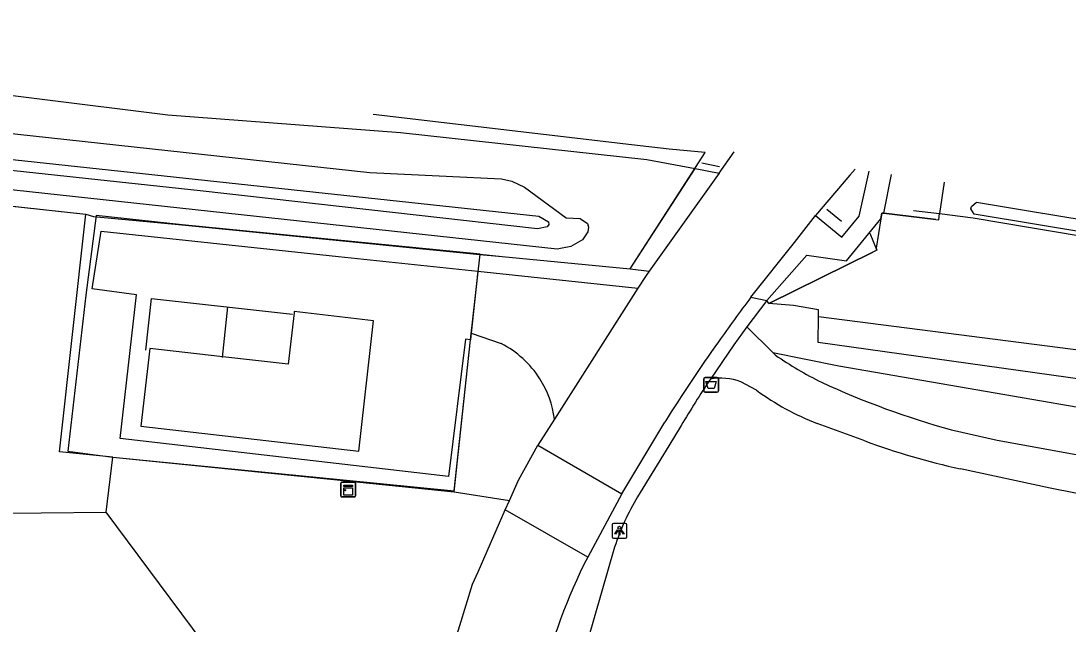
# Model space of a CAD drawing. Extents: x 163010 to 163853, y 382793 to 383982.
# Drawn here: x 163214.8 to 163285.5, y 383933.1 to 383973.8 of the extents above; entities that cross this region are included whole.
import ezdxf

# ---------------------------------------------------------------- set-up
doc = ezdxf.new("R2010")
doc.units = 0
for name, color, linetype in [('IMGEO_Afvalbak', 7, 'Continuous'), ('IMGEO_Berm_groen', 7, 'Continuous'), ('IMGEO_Geluidsscherm', 7, 'Continuous'), ('IMGEO_Grasland_overig', 7, 'Continuous'), ('IMGEO_Groenvoorziening', 7, 'Continuous'), ('IMGEO_Hek', 7, 'Continuous'), ('IMGEO_Kast', 7, 'Continuous'), ('IMGEO_Lichtpunt', 7, 'Continuous'), ('IMGEO_Loofbos', 7, 'Continuous'), ('IMGEO_Pand', 7, 'Continuous'), ('IMGEO_Rijbaan_lokaal_onverhard', 7, 'Continuous'), ('IMGEO_Rijbaan_lokaal_open', 7, 'Continuous'), ('IMGEO_Spoorbaan_halfverhard', 7, 'Continuous'), ('IMGEO_Voetpad_open', 7, 'Continuous'), ('IMGEO_Waterloop', 7, 'Continuous')]:
    doc.layers.add(name, color=color, linetype=linetype)

msp = doc.modelspace()

# ---------------------------------------------------------------- linework, layer by layer
at = {"layer": 'IMGEO_Afvalbak'}
for p, q in [((163260.901, 383948.798), (163260.901, 383949.598)), ((163260.901, 383949.598), (163260.901, 383948.798)), ((163261.001, 383949.698), (163261.791, 383949.698)), ((163261.791, 383949.698), (163261.001, 383949.698)), ((163261.891, 383949.598), (163261.891, 383948.798)), ((163261.891, 383948.798), (163261.891, 383949.598)), ((163261.791, 383948.698), (163261.001, 383948.698)), ((163261.001, 383948.698), (163261.791, 383948.698))]:
    msp.add_line(p, q, dxfattribs=at)
msp.add_lwpolyline([(163261.044, 383949.412), (163261.748, 383949.412), (163261.599, 383948.942), (163261.193, 383948.942), (163261.044, 383949.412)], dxfattribs=at)
for centre, start, end in [((163261.001, 383949.598), 90, 180), ((163261.001, 383949.598), 90, 180), ((163261.791, 383949.598), 0, 90), ((163261.791, 383949.598), 360, 90), ((163261.001, 383948.798), 180, 270), ((163261.001, 383948.798), 180, 270), ((163261.791, 383948.798), 270, 0), ((163261.791, 383948.798), 270, 0)]:
    msp.add_arc(centre, 0.1, start, end, dxfattribs=at)
at = {"layer": 'IMGEO_Berm_groen'}
for points in [[(163255.926, 383957.02), (163260.314, 383963.789)], [(163272.859, 383960.389), (163272.528, 383958.425), (163272.583, 383958.286), (163272.307, 383958.144), (163265.296, 383954.691)], [(163255.926, 383957.02), (163257.211, 383956.86)], [(163265.296, 383954.691), (163265.148, 383954.882)]]:
    msp.add_lwpolyline(points, dxfattribs=at)
at = {"layer": 'IMGEO_Geluidsscherm'}
for points in [[(163275.048, 383960.954), (163276.821, 383960.757), (163279.076, 383960.469), (163282.959, 383959.812)], [(163282.959, 383959.812), (163287.924, 383958.98), (163297.777, 383957.6), (163302.823, 383957.113), (163307.778, 383956.779), (163312.723, 383956.192), (163317.684, 383955.521), (163322.668, 383954.795), (163327.61, 383954.197), (163332.572, 383953.371), (163340.905, 383951.83), (163350.764, 383950.384), (163360.756, 383949.412), (163366.207, 383948.651), (163380.512, 383946.44)]]:
    msp.add_lwpolyline(points, dxfattribs=at)
at = {"layer": 'IMGEO_Grasland_overig'}
for points in [[(163211.055, 383966.506), (163238.349, 383963.528), (163247.239, 383963.089), (163247.95, 383962.934), (163248.79, 383962.539), (163251.604, 383960.476), (163252.556, 383960.429), (163253.048, 383960.094), (163253.128, 383959.844), (163253.078, 383959.515), (163252.721, 383958.985), (163251.916, 383958.536), (163250.999, 383958.35), (163174.552, 383966.643)], [(163219.179, 383960.709), (163219.694, 383960.561), (163225.689, 383959.983), (163245.78, 383957.997), (163247.299, 383957.847), (163255.926, 383957.02)], [(163245.161, 383952.244), (163244.807, 383952.287), (163243.675, 383943.011), (163221.498, 383945.571), (163222.612, 383955.263), (163219.62, 383955.679), (163220.21, 383959.569), (163236.252, 383957.868), (163245.659, 383956.87)], [(163244.057, 383941.982), (163245.161, 383952.244)], [(163221.018, 383944.314), (163235.698, 383942.825), (163244.057, 383941.982)]]:
    msp.add_lwpolyline(points, dxfattribs=at)
at = {"layer": 'IMGEO_Groenvoorziening'}
for points in [[(163268.647, 383953.819), (163268.655, 383954.25), (163266.968, 383954.552), (163265.296, 383954.691)], [(163574.558, 383902.735), (163500, 383917.108), (163452.227, 383926.255), (163424.235, 383931.121), (163384.41, 383937.012), (163295.625, 383948.263), (163268.612, 383952.064), (163268.647, 383953.819)], [(163268.647, 383953.819), (163295.125, 383950.408), (163374.066, 383940.238), (163455.528, 383928.042), (163534.729, 383912.892), (163574.688, 383905.248)], [(163245.207, 383952.673), (163245.161, 383952.244)], [(163265.571, 383951.373), (163270.029, 383950.489), (163299.202, 383945.45), (163336.107, 383940.795), (163384.529, 383934.284), (163422.775, 383928.795), (163434.846, 383926.845), (163447.192, 383924.462), (163446.628, 383922.548), (163442.98, 383923.295)], [(163244.057, 383941.982), (163247.775, 383941.387)], [(163230.687, 383909.867), (163238.704, 383916.244), (163220.565, 383940.609)]]:
    msp.add_lwpolyline(points, dxfattribs=at)
at = {"layer": 'IMGEO_Hek'}
for points in [[(163245.814, 383958.016), (163247.299, 383957.847), (163255.926, 383957.02), (163260.984, 383964.868), (163258.558, 383965.099), (163256.02, 383965.397), (163238.588, 383967.45)], [(163260.761, 383964.179), (163261.959, 383963.926)], [(163192.198, 383963.657), (163219.179, 383960.709)], [(163277.124, 383962.872), (163276.821, 383960.757)], [(163245.814, 383958.016), (163225.689, 383959.983), (163219.878, 383960.631), (163219.192, 383955.244), (163217.97, 383944.712), (163221.018, 383944.314), (163236.568, 383942.788), (163244.043, 383942.053), (163245.161, 383952.244), (163245.814, 383958.016)], [(163270.189, 383960.209), (163269.215, 383961.037)], [(163276.557, 383960.363), (163273.057, 383960.775), (163272.926, 383960.79), (163272.859, 383960.389), (163272.528, 383958.425)], [(163272.583, 383958.286), (163272.528, 383958.425), (163272.135, 383959.418)], [(163268.655, 383954.25), (163266.968, 383954.552), (163265.296, 383954.691), (163272.307, 383958.144)], [(163223.246, 383951.547), (163223.608, 383955.029), (163233.133, 383953.976)], [(163228.411, 383951.033), (163228.777, 383954.458)]]:
    msp.add_lwpolyline(points, dxfattribs=at)
at = {"layer": 'IMGEO_Kast'}
for p, q in [((163236.4, 383941.702), (163236.4, 383942.543)), ((163236.4, 383942.543), (163236.4, 383941.702)), ((163236.475, 383942.627), (163237.316, 383942.627)), ((163237.316, 383942.627), (163236.475, 383942.627)), ((163237.4, 383942.552), (163237.4, 383941.711)), ((163237.4, 383941.711), (163237.4, 383942.552)), ((163237.325, 383941.627), (163236.484, 383941.627)), ((163236.484, 383941.627), (163237.325, 383941.627))]:
    msp.add_line(p, q, dxfattribs=at)
for points in [[(163236.595, 383942.417), (163237.195, 383942.417), (163237.195, 383942.332), (163236.595, 383942.332), (163236.595, 383942.417)], [(163236.595, 383942.242), (163237.195, 383942.242), (163237.195, 383941.753), (163236.595, 383941.753), (163236.595, 383942.242)]]:
    msp.add_lwpolyline(points, dxfattribs=at)
msp.add_circle((163236.679, 383942.091), 0.0377, dxfattribs=at)
for centre, start, end in [((163236.478, 383942.549), 92.4484, 184.28452), ((163236.478, 383942.549), 92.4484, 184.28452), ((163237.322, 383942.549), 2.4484, 94.28452), ((163237.322, 383942.549), 2.4484, 94.28452), ((163236.478, 383941.705), 182.4484, 274.28452), ((163236.478, 383941.705), 182.4484, 274.28452), ((163237.322, 383941.705), 272.4484, 4.28452), ((163237.322, 383941.705), 272.4484, 4.28452)]:
    msp.add_arc(centre, 0.0779, start, end, dxfattribs=at)
at = {"layer": 'IMGEO_Lichtpunt'}
for p, q in [((163254.707, 383939.75), (163254.707, 383938.943)), ((163254.707, 383939.75), (163254.707, 383938.943)), ((163255.609, 383939.845), (163254.801, 383939.845)), ((163255.609, 383939.845), (163254.801, 383939.845)), ((163255.703, 383938.943), (163255.703, 383939.75)), ((163255.703, 383938.943), (163255.703, 383939.75)), ((163254.801, 383938.849), (163255.609, 383938.849)), ((163254.801, 383938.849), (163255.609, 383938.849))]:
    msp.add_line(p, q, dxfattribs=at)
for points in [[(163255.081, 383939.414), (163255.12, 383939.386), (163254.932, 383939.124), (163254.894, 383939.151), (163255.081, 383939.414)], [(163255.293, 383939.386), (163255.331, 383939.413), (163255.518, 383939.151), (163255.479, 383939.123), (163255.293, 383939.386)], [(163255.183, 383939.366), (163255.23, 383939.366), (163255.23, 383939.044), (163255.183, 383939.044), (163255.183, 383939.366)]]:
    msp.add_lwpolyline(points, dxfattribs=at)
msp.add_circle((163255.206, 383939.548), 0.0994, dxfattribs=at)
for centre, start, end in [((163254.801, 383939.75), 90, 180), ((163254.801, 383939.75), 90, 180), ((163255.609, 383939.75), 0, 90), ((163255.609, 383939.75), 0, 90), ((163254.801, 383938.943), 180, 270), ((163254.801, 383938.943), 180, 270), ((163255.609, 383938.943), 270, 0), ((163255.609, 383938.943), 270, 360)]:
    msp.add_arc(centre, 0.0946, start, end, dxfattribs=at)
at = {"layer": 'IMGEO_Loofbos'}
for points in [[(163192.198, 383963.657), (163205.701, 383962.182), (163219.179, 383960.709)], [(163221.018, 383944.314), (163217.41, 383944.68), (163219.179, 383960.709)], [(163220.565, 383940.609), (163221.018, 383944.314)], [(163202.975, 383940.418), (163220.565, 383940.609)]]:
    msp.add_lwpolyline(points, dxfattribs=at)
at = {"layer": 'IMGEO_Pand'}
msp.add_lwpolyline([(163223.495, 383951.659), (163222.896, 383946.396), (163237.611, 383944.719), (163238.614, 383953.524), (163233.248, 383954.135), (163233.24, 383954.065), (163232.845, 383950.595), (163228.438, 383951.096), (163223.495, 383951.659)], dxfattribs=at)
at = {"layer": 'IMGEO_Rijbaan_lokaal_onverhard'}
for points in [[(163263.812, 383953.119), (163262.929, 383951.897), (163261.344, 383949.584)], [(163263.812, 383953.119), (163265.571, 383951.373)], [(163265.571, 383951.373), (163265.745, 383951.2)], [(163264.45, 383948.834), (163263.403, 383949.399)], [(163271.78, 383945.413), (163268.554, 383946.594)], [(163277.63, 383946.16), (163280.706, 383945.455), (163289.248, 383943.92), (163298.689, 383942.612)], [(163292.714, 383940.559), (163284.286, 383942.224), (163278.223, 383943.533)]]:
    msp.add_lwpolyline(points, dxfattribs=at)
for centre, radius, start, end in [((163279.959, 383971.732), 24.972, 235.3055, 243.55477), ((163262.047, 383945.863), 3.787, 69.02576, 100.70583), ((163292.997, 384001.846), 57.768, 245.27817, 254.57259), ((163274.825, 383962.962), 17.528, 233.70945, 249.03834), ((163287.996, 383989.008), 46.513, 249.59591, 257.8707)]:
    msp.add_arc(centre, radius, start, end, dxfattribs=at)
at = {"layer": 'IMGEO_Rijbaan_lokaal_open'}
for points in [[(163261.929, 383963.486), (163257.211, 383956.86)], [(163271.115, 383963.746), (163270.765, 383963.339), (163268.449, 383960.622)], [(163264.08, 383955.103), (163267.014, 383958.798), (163268.449, 383960.622)], [(163245.659, 383956.87), (163245.207, 383952.673)], [(163245.659, 383956.87), (163256.459, 383955.715)], [(163257.211, 383956.86), (163257.005, 383956.571), (163256.459, 383955.715)], [(163256.459, 383955.715), (163250.816, 383946.88)], [(163245.207, 383952.673), (163247.219, 383951.99)], [(163250.816, 383946.88), (163249.7, 383945.133)], [(163255.36, 383941.836), (163256.65, 383943.987), (163258.271, 383946.687)], [(163247.775, 383941.387), (163248.397, 383942.772), (163249.7, 383945.133)], [(163249.7, 383945.133), (163255.36, 383941.836)], [(163255.36, 383941.836), (163253.063, 383937.577)], [(163247.497, 383940.769), (163247.775, 383941.387)], [(163234.299, 383908.366), (163236.387, 383910.146), (163237.473, 383911.359), (163238.363, 383912.68), (163239.228, 383914.6), (163240.368, 383918.42), (163241.786, 383923.666), (163243.161, 383928.761), (163245.291, 383935.755), (163245.674, 383936.585), (163247.497, 383940.769)], [(163253.063, 383937.577), (163247.497, 383940.769)]]:
    msp.add_lwpolyline(points, dxfattribs=at)
for centre, radius, start, end in [((163357.016, 383884.96), 116.435, 142.95664, 144.78447), ((163244.084, 383945.929), 6.824, 32.62533, 62.64849), ((163362.975, 383880.64), 123.794, 144.74137, 147.75652), ((163244.715, 383946.219), 6.136, 6.18344, 33.52286), ((163290.532, 383918.787), 41.917, 153.36684, 165.86785)]:
    msp.add_arc(centre, radius, start, end, dxfattribs=at)
at = {"layer": 'IMGEO_Spoorbaan_halfverhard'}
for points in [[(163179.176, 383972.822), (163195.829, 383970.71), (163206.823, 383969.638), (163224.722, 383967.416), (163240.438, 383966.225), (163257.054, 383964.4), (163260.314, 383963.789)], [(163261.929, 383963.486), (163262.963, 383964.931)], [(163260.314, 383963.789), (163261.929, 383963.486)], [(163273.057, 383960.775), (163273.565, 383963.39)], [(163287.429, 383959.34), (163279.165, 383960.723), (163278.94, 383961.064), (163278.975, 383961.232), (163279.321, 383961.531), (163282.951, 383960.915), (163290.331, 383959.702)], [(163273.057, 383960.775), (163276.557, 383960.363), (163276.772, 383960.338), (163276.821, 383960.757), (163279.076, 383960.469), (163282.959, 383959.812), (163287.924, 383958.98), (163297.777, 383957.6), (163302.823, 383957.113), (163307.778, 383956.779), (163312.723, 383956.192), (163317.684, 383955.521), (163322.668, 383954.795), (163327.61, 383954.197), (163332.572, 383953.371), (163340.905, 383951.83), (163350.764, 383950.384), (163360.756, 383949.412), (163366.207, 383948.651), (163380.512, 383946.44), (163390.461, 383944.901), (163400.184, 383942.886), (163405.125, 383942.082), (163405.312, 383942.062)]]:
    msp.add_lwpolyline(points, dxfattribs=at)
at = {"layer": 'IMGEO_Voetpad_open'}
for points in [[(163268.449, 383960.622), (163270.228, 383959.159), (163271.401, 383960.584), (163272.059, 383963.608)], [(163272.859, 383960.389), (163272.926, 383960.79), (163273.057, 383960.775)], [(163265.148, 383954.882), (163267.856, 383957.945), (163270.538, 383957.568), (163272.859, 383960.389)], [(163264.08, 383955.103), (163265.148, 383954.882)], [(163265.148, 383954.882), (163263.812, 383953.119)], [(163259.37, 383946.445), (163258.538, 383945.082), (163256.429, 383941.629)], [(163254.882, 383938.243), (163251.74, 383927.367)]]:
    msp.add_lwpolyline(points, dxfattribs=at)
for centre, radius, start, end in [((163331.869, 383903.043), 84.498, 146.57846, 149.09303), ((163269.861, 383933.446), 15.728, 148.64868, 162.24177)]:
    msp.add_arc(centre, radius, start, end, dxfattribs=at)
at = {"layer": 'IMGEO_Waterloop'}
msp.add_lwpolyline([(163249.686, 383959.731), (163226.9, 383962.278), (163164.938, 383968.944), (163138.77, 383971.84), (163126.526, 383973.086), (163126.046, 383973.277), (163125.947, 383973.466), (163126.021, 383973.639), (163126.611, 383973.753), (163144.951, 383971.895), (163163.079, 383969.77), (163185.365, 383967.497), (163249.76, 383960.576), (163250.412, 383960.189), (163250.442, 383960.017), (163250.318, 383959.869), (163249.686, 383959.731)], dxfattribs=at)

doc.saveas('drawing.dxf')
